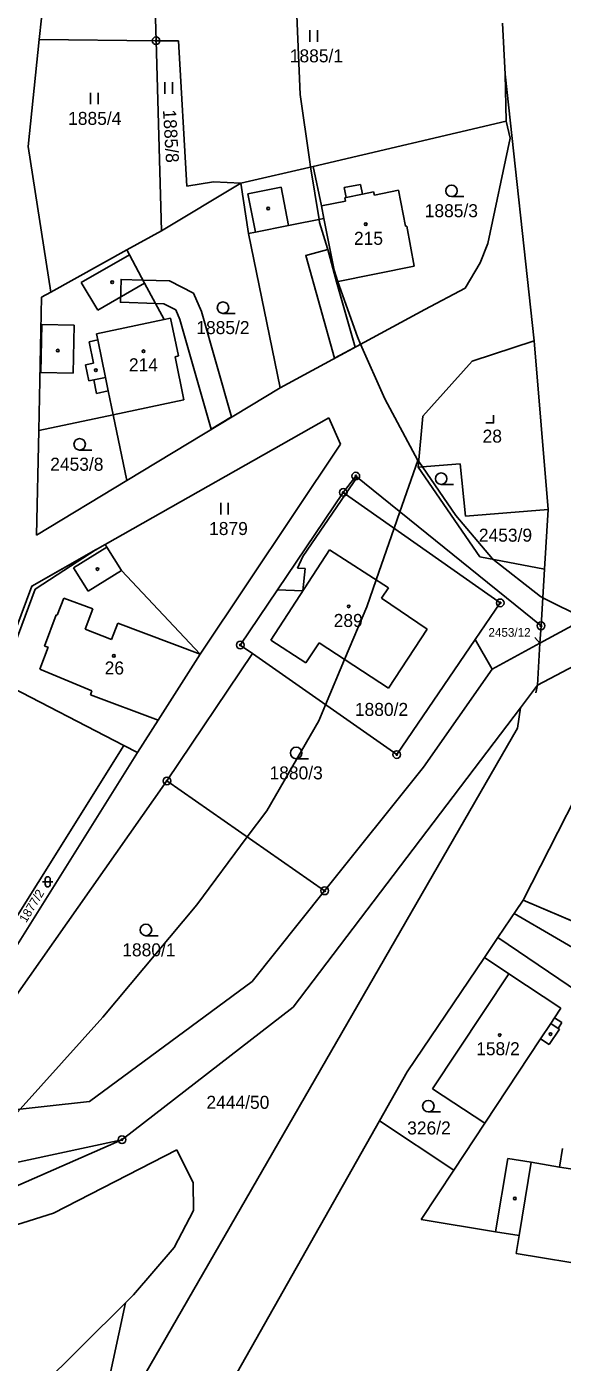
# Model space of a CAD drawing. Extents: x -546762 to -540209, y -1046851 to -1035694.
# Drawn here: x -542453.8 to -542383.9, y -1038969.2 to -1038794.7 of the extents above; entities that cross this region are included whole.
import ezdxf

# ---------------------------------------------------------------- set-up
doc = ezdxf.new("R2010")
doc.units = 0
for name, color, linetype in [('Vrstva 1', 7, 'Continuous'), ('Vrstva 18', 7, 'Continuous'), ('Vrstva 19', 7, 'Continuous'), ('Vrstva 24', 7, 'Continuous'), ('Vrstva 25', 7, 'Continuous'), ('Vrstva 26', 7, 'Continuous'), ('Vrstva 3', 7, 'Continuous'), ('Vrstva 30', 7, 'Continuous'), ('Vrstva 37', 7, 'Continuous'), ('Vrstva 4', 7, 'Continuous'), ('Vrstva 52', 7, 'Continuous')]:
    doc.layers.add(name, color=color, linetype=linetype)

msp = doc.modelspace()

# ---------------------------------------------------------------- linework, layer by layer
at = {"layer": 'Vrstva 1'}
for p, q in [((-542452.18, -1038796.35), (-542450.63, -1038781.52)), ((-542452.18, -1038796.35), (-542453.64, -1038810.35)), ((-542452.18, -1038796.35), (-542436.92, -1038796.52)), ((-542436.92, -1038796.52), (-542436.21, -1038821.33)), ((-542436.92, -1038796.52), (-542434, -1038796.55)), ((-542434, -1038796.55), (-542432.89, -1038815.5)), ((-542391.34, -1038800.87), (-542391.19, -1038807.04)), ((-542391.19, -1038807.04), (-542416.43, -1038812.93)), ((-542391.19, -1038807.04), (-542390.7, -1038809.26)), ((-542390.7, -1038809.26), (-542393.61, -1038823.01)), ((-542425.86, -1038815.13), (-542416.43, -1038812.93)), ((-542416.43, -1038812.93), (-542415.33, -1038818.1)), ((-542436.21, -1038821.33), (-542425.86, -1038815.13)), ((-542432.89, -1038815.5), (-542429.41, -1038814.94)), ((-542429.41, -1038814.94), (-542425.86, -1038815.13)), ((-542425.86, -1038815.13), (-542424.84, -1038821.7)), ((-542393.61, -1038823.01), (-542394.61, -1038825.53))]:
    msp.add_line(p, q, dxfattribs=at)
for points in [[(-542436.92, -1038796.52), (-542437.18, -1038787.66)], [(-542391.7, -1038794.23), (-542391.34, -1038800.87)], [(-542391.34, -1038800.87), (-542387.56, -1038835.73)], [(-542453.64, -1038810.35), (-542450.69, -1038829.35)], [(-542412.34, -1038815.71), (-542410.24, -1038815.28)], [(-542410.24, -1038815.28), (-542409.98, -1038816.55)], [(-542412.08, -1038816.98), (-542412.34, -1038815.71)], [(-542412.28, -1038817.02), (-542412.08, -1038816.98)], [(-542412.19, -1038817.46), (-542412.28, -1038817.02)], [(-542409.98, -1038816.55), (-542408.51, -1038816.25)], [(-542408.51, -1038816.25), (-542408.42, -1038816.7)], [(-542408.42, -1038816.7), (-542405.28, -1038816.06)], [(-542405.28, -1038816.06), (-542404.33, -1038820.76)], [(-542415.33, -1038818.1), (-542412.19, -1038817.46)], [(-542423.92, -1038821.52), (-542419.61, -1038820.65)], [(-542419.61, -1038820.65), (-542415, -1038819.73)], [(-542413.35, -1038828.01), (-542415, -1038819.73)], [(-542404.33, -1038820.76), (-542404.17, -1038820.73)], [(-542404.17, -1038820.73), (-542403.2, -1038825.96)], [(-542440.76, -1038823.85), (-542436.21, -1038821.33)], [(-542424.84, -1038821.7), (-542423.92, -1038821.52)], [(-542424.84, -1038821.7), (-542420.74, -1038841.84)], [(-542450.69, -1038829.35), (-542440.76, -1038823.85)], [(-542440.41, -1038824.5), (-542440.76, -1038823.85)], [(-542438.42, -1038828.2), (-542440.41, -1038824.5)], [(-542403.2, -1038825.96), (-542413.35, -1038828.01)], [(-542394.61, -1038825.53), (-542396.56, -1038828.82)], [(-542451.87, -1038830), (-542450.69, -1038829.35)], [(-542438.42, -1038828.2), (-542435.86, -1038832.95)], [(-542396.56, -1038828.82), (-542401.82, -1038831.62)], [(-542452.25, -1038847.43), (-542451.87, -1038830)], [(-542435.86, -1038832.95), (-542435.03, -1038832.78)], [(-542435.03, -1038832.78), (-542433.98, -1038837.67)], [(-542401.82, -1038831.62), (-542420.74, -1038841.84)], [(-542395.64, -1038838.37), (-542387.56, -1038835.73)], [(-542387.56, -1038835.73), (-542385.74, -1038857.75)], [(-542433.98, -1038837.67), (-542434.42, -1038837.81)], [(-542434.42, -1038837.81), (-542433.28, -1038843.43)], [(-542402.1, -1038845.56), (-542395.64, -1038838.37)], [(-542440.75, -1038853.97), (-542420.74, -1038841.84)], [(-542433.28, -1038843.43), (-542442.53, -1038845.38)], [(-542442.53, -1038845.38), (-542452.25, -1038847.43)], [(-542443.57, -1038862.33), (-542414.36, -1038845.77)], [(-542442.53, -1038845.38), (-542440.75, -1038853.97)], [(-542414.36, -1038845.77), (-542412.83, -1038849.24)], [(-542402.7, -1038852.23), (-542402.1, -1038845.56)], [(-542452.25, -1038847.43), (-542452.55, -1038861.12)], [(-542431.17, -1038876.66), (-542412.83, -1038849.24)], [(-542402.7, -1038852.23), (-542397.22, -1038851.78)], [(-542397.22, -1038851.78), (-542396.5, -1038858.64)], [(-542412.48, -1038855.53), (-542410.84, -1038853.39)], [(-542410.84, -1038853.39), (-542386.65, -1038872.95)], [(-542394.64, -1038863.92), (-542402.7, -1038852.23)], [(-542452.55, -1038861.12), (-542440.75, -1038853.97)], [(-542412.48, -1038855.53), (-542425.93, -1038875.46)], [(-542391.98, -1038869.95), (-542412.48, -1038855.53)], [(-542396.5, -1038858.64), (-542385.74, -1038857.75)], [(-542385.74, -1038857.75), (-542386.21, -1038865.57)], [(-542443.57, -1038862.33), (-542453.15, -1038867.75)], [(-542443.57, -1038862.33), (-542443.36, -1038862.67)], [(-542443.36, -1038862.67), (-542441.46, -1038865.73)], [(-542414.28, -1038863.02), (-542421.94, -1038874.83)], [(-542406.58, -1038867.97), (-542414.28, -1038863.02)], [(-542394.64, -1038863.92), (-542386.21, -1038865.57)], [(-542441.46, -1038865.73), (-542431.17, -1038876.66)], [(-542386.21, -1038865.57), (-542386.65, -1038872.95)], [(-542456.49, -1038876.79), (-542453.15, -1038867.75)], [(-542407.5, -1038869.35), (-542406.58, -1038867.97)], [(-542401.53, -1038873.37), (-542407.5, -1038869.35)], [(-542391.98, -1038869.95), (-542395.25, -1038874.74)], [(-542386.79, -1038875.23), (-542377.33, -1038870.1)], [(-542386.65, -1038872.95), (-542386.79, -1038875.23)], [(-542421.94, -1038874.83), (-542417.35, -1038877.79)], [(-542406.56, -1038881.08), (-542401.53, -1038873.37)], [(-542405.49, -1038889.77), (-542395.25, -1038874.74)], [(-542395.25, -1038874.74), (-542393.02, -1038878.61)], [(-542435.5, -1038893.21), (-542424.34, -1038876.57)], [(-542425.93, -1038875.46), (-542424.34, -1038876.57)], [(-542424.34, -1038876.57), (-542405.49, -1038889.77)], [(-542417.35, -1038877.79), (-542415.63, -1038875.17)], [(-542415.63, -1038875.17), (-542406.56, -1038881.08)], [(-542393.02, -1038878.61), (-542386.79, -1038875.23)], [(-542387.12, -1038880.72), (-542377.43, -1038875.62)], [(-542431.17, -1038876.66), (-542436.65, -1038885.28)], [(-542401.98, -1038891.41), (-542393.02, -1038878.61)], [(-542456.92, -1038880.38), (-542441.13, -1038888.6)], [(-542389.35, -1038883.66), (-542387.12, -1038880.72)], [(-542436.65, -1038885.28), (-542439.35, -1038889.52)], [(-542389.35, -1038883.66), (-542419.04, -1038922.79)], [(-542389.35, -1038883.66), (-542389.73, -1038886.34)], [(-542450.21, -1038991.24), (-542389.73, -1038886.34)], [(-542388.99, -1038908.78), (-542377.61, -1038886.5)], [(-542441.13, -1038888.6), (-542463.55, -1038924.38)], [(-542441.13, -1038888.6), (-542439.35, -1038889.52)], [(-542439.35, -1038889.52), (-542462.02, -1038925.71)], [(-542401.98, -1038891.41), (-542414.91, -1038907.57)], [(-542465.06, -1038935.28), (-542435.5, -1038893.21)], [(-542435.5, -1038893.21), (-542414.91, -1038907.57)], [(-542424.39, -1038919.41), (-542414.91, -1038907.57)], [(-542392.29, -1038913.67), (-542388.99, -1038908.78)], [(-542378.96, -1038913.06), (-542388.99, -1038908.78)], [(-542394.05, -1038916.28), (-542392.29, -1038913.67)], [(-542380.41, -1038921.74), (-542392.29, -1038913.67)], [(-542404.14, -1038931.23), (-542394.05, -1038916.28)], [(-542394.05, -1038916.28), (-542390.85, -1038918.4)], [(-542400.81, -1038933.44), (-542390.85, -1038918.4)], [(-542390.85, -1038918.4), (-542384.05, -1038922.9)], [(-542445.6, -1038935.09), (-542424.39, -1038919.41)], [(-542441.38, -1038940.08), (-542419.04, -1038922.79)], [(-542384.05, -1038922.9), (-542384.88, -1038924.15)], [(-542384.88, -1038924.15), (-542383.92, -1038924.79)], [(-542383.92, -1038924.79), (-542384.42, -1038925.54)], [(-542386.7, -1038926.9), (-542394.01, -1038937.94)], [(-542385.58, -1038927.65), (-542386.7, -1038926.9)], [(-542384.25, -1038925.65), (-542385.58, -1038927.65)], [(-542384.42, -1038925.54), (-542384.25, -1038925.65)], [(-542404.14, -1038931.23), (-542407.76, -1038937.63)], [(-542394.01, -1038937.94), (-542400.81, -1038933.44)], [(-542463.41, -1038937.04), (-542445.6, -1038935.09)], [(-542426.34, -1038970.5), (-542407.76, -1038937.63)], [(-542407.76, -1038937.63), (-542398.06, -1038944.05)], [(-542394.01, -1038937.94), (-542398.06, -1038944.05)], [(-542441.38, -1038940.08), (-542472.47, -1038953.72)], [(-542441.38, -1038940.08), (-542462.29, -1038944.59)], [(-542450.31, -1038949.68), (-542434.22, -1038941.4)], [(-542434.22, -1038941.4), (-542432.1, -1038945.72)], [(-542398.06, -1038944.05), (-542402.32, -1038950.49)], [(-542432.1, -1038945.72), (-542432.04, -1038949.34)], [(-542463.23, -1038953.71), (-542450.31, -1038949.68)], [(-542432.04, -1038949.34), (-542434.57, -1038954.15)], [(-542402.32, -1038950.49), (-542392.58, -1038952.1)], [(-542392.58, -1038952.1), (-542389.52, -1038952.61)], [(-542389.52, -1038952.61), (-542389.9, -1038954.93)], [(-542434.57, -1038954.15), (-542439.86, -1038960.34)], [(-542389.9, -1038954.93), (-542358.14, -1038960.19)], [(-542440.93, -1038961.4), (-542452.26, -1038972.69)], [(-542440.93, -1038961.4), (-542445, -1038980.42)], [(-542439.86, -1038960.34), (-542440.93, -1038961.4)]]:
    msp.add_lwpolyline(points, dxfattribs=at)
at = {"layer": 'Vrstva 24'}
for centre, radius in [((-542436.92, -1038796.52), 0.5), ((-542436.92, -1038796.52), 0.1), ((-542410.84, -1038853.39), 0.5), ((-542410.84, -1038853.39), 0.1), ((-542412.48, -1038855.53), 0.5), ((-542412.48, -1038855.53), 0.1), ((-542391.98, -1038869.95), 0.5), ((-542391.98, -1038869.95), 0.1), ((-542386.65, -1038872.95), 0.5), ((-542386.65, -1038872.95), 0.1), ((-542425.93, -1038875.46), 0.5), ((-542425.93, -1038875.46), 0.1), ((-542405.49, -1038889.77), 0.5), ((-542405.49, -1038889.77), 0.1), ((-542435.5, -1038893.21), 0.5), ((-542435.5, -1038893.21), 0.1), ((-542414.91, -1038907.57), 0.5), ((-542414.91, -1038907.57), 0.1), ((-542441.38, -1038940.08), 0.5), ((-542441.38, -1038940.08), 0.1)]:
    msp.add_circle(centre, radius, dxfattribs=at)
at = {"layer": 'Vrstva 25'}
for p, q in [((-542416.85, -1038796.64), (-542416.85, -1038795.14)), ((-542415.85, -1038796.64), (-542415.85, -1038795.14)), ((-542435.78, -1038803.44), (-542435.78, -1038801.94)), ((-542434.78, -1038803.44), (-542434.78, -1038801.94)), ((-542445.49, -1038804.81), (-542445.49, -1038803.31)), ((-542444.49, -1038804.81), (-542444.49, -1038803.31)), ((-542398.34, -1038816.87), (-542396.74, -1038816.87)), ((-542428.19, -1038832.14), (-542426.59, -1038832.14)), ((-542446.91, -1038849.99), (-542445.31, -1038849.99)), ((-542399.69, -1038854.48), (-542398.09, -1038854.48)), ((-542428.49, -1038858.39), (-542428.49, -1038856.89)), ((-542427.49, -1038858.39), (-542427.49, -1038856.89)), ((-542418.63, -1038890.31), (-542417.03, -1038890.31)), ((-542451.42, -1038906.72), (-542451.42, -1038906.06)), ((-542450.74, -1038906.06), (-542450.74, -1038906.72)), ((-542451.75, -1038906.39), (-542450.41, -1038906.39)), ((-542438.25, -1038913.43), (-542436.65, -1038913.43)), ((-542401.37, -1038936.46), (-542399.77, -1038936.46))]:
    msp.add_line(p, q, dxfattribs=at)
msp.add_lwpolyline([(-542393.84, -1038846.45), (-542392.84, -1038846.45), (-542392.84, -1038845.45)], dxfattribs=at)
for centre, radius in [((-542398.34, -1038816.12), 0.75), ((-542422.28, -1038818.44), 0.175), ((-542409.55, -1038820.47), 0.175), ((-542442.65, -1038828.07), 0.175), ((-542428.19, -1038831.39), 0.75), ((-542449.76, -1038837), 0.175), ((-542438.56, -1038837.09), 0.175), ((-542444.79, -1038839.56), 0.175), ((-542446.91, -1038849.24), 0.75), ((-542399.69, -1038853.73), 0.75), ((-542444.57, -1038865.53), 0.175), ((-542411.77, -1038870.41), 0.175), ((-542442.43, -1038876.88), 0.175), ((-542418.63, -1038889.56), 0.75), ((-542438.25, -1038912.68), 0.75), ((-542392.05, -1038926.41), 0.175), ((-542385.4, -1038926.28), 0.175), ((-542401.37, -1038935.71), 0.75), ((-542390.07, -1038947.76), 0.175)]:
    msp.add_circle(centre, radius, dxfattribs=at)
for centre, start, end in [((-542451.08, -1038906.06), 0, 180), ((-542451.08, -1038906.72), 180, 0)]:
    msp.add_arc(centre, 0.335, start, end, dxfattribs=at)
at = {"layer": 'Vrstva 26'}
for p, q in [((-542386.79, -1038875.23), (-542387.45, -1038874.48)), ((-542387.12, -1038880.72), (-542387.34, -1038881.7))]:
    msp.add_line(p, q, dxfattribs=at)
at = {"layer": 'Vrstva 3'}
for points in [[(-542412.28, -1038817.02), (-542412.08, -1038816.98)], [(-542412.19, -1038817.46), (-542412.28, -1038817.02)], [(-542412.08, -1038816.98), (-542409.98, -1038816.55)], [(-542409.98, -1038816.55), (-542408.51, -1038816.25)], [(-542408.51, -1038816.25), (-542408.42, -1038816.7)], [(-542408.42, -1038816.7), (-542405.28, -1038816.06)], [(-542405.28, -1038816.06), (-542404.33, -1038820.76)], [(-542415.33, -1038818.1), (-542412.19, -1038817.46)], [(-542415.33, -1038818.1), (-542415, -1038819.73)], [(-542413.35, -1038828.01), (-542415, -1038819.73)], [(-542404.33, -1038820.76), (-542404.17, -1038820.73)], [(-542404.17, -1038820.73), (-542403.2, -1038825.96)], [(-542403.2, -1038825.96), (-542413.35, -1038828.01)], [(-542444.72, -1038834.82), (-542435.86, -1038832.95)], [(-542435.86, -1038832.95), (-542435.03, -1038832.78)], [(-542435.03, -1038832.78), (-542433.98, -1038837.67)], [(-542444.55, -1038835.6), (-542444.72, -1038834.82)], [(-542444.55, -1038835.6), (-542443.54, -1038840.5)], [(-542433.98, -1038837.67), (-542434.42, -1038837.81)], [(-542434.42, -1038837.81), (-542433.28, -1038843.43)], [(-542443.54, -1038840.5), (-542443.18, -1038842.26)], [(-542443.18, -1038842.26), (-542442.53, -1038845.38)], [(-542433.28, -1038843.43), (-542442.53, -1038845.38)], [(-542414.28, -1038863.02), (-542421.94, -1038874.83)], [(-542406.58, -1038867.97), (-542414.28, -1038863.02)], [(-542448.98, -1038869.32), (-542449.83, -1038871.57)], [(-542445.19, -1038870.75), (-542448.98, -1038869.32)], [(-542407.5, -1038869.35), (-542406.58, -1038867.97)], [(-542401.53, -1038873.37), (-542407.5, -1038869.35)], [(-542446.19, -1038873.41), (-542445.19, -1038870.75)], [(-542449.97, -1038871.51), (-542451.5, -1038875.59)], [(-542449.83, -1038871.57), (-542449.97, -1038871.51)], [(-542441.94, -1038872.61), (-542442.73, -1038874.72)], [(-542431.17, -1038876.66), (-542441.94, -1038872.61)], [(-542442.73, -1038874.72), (-542446.19, -1038873.41)], [(-542421.94, -1038874.83), (-542417.35, -1038877.79)], [(-542406.56, -1038881.08), (-542401.53, -1038873.37)], [(-542451.03, -1038875.76), (-542452.1, -1038878.62)], [(-542451.5, -1038875.59), (-542451.03, -1038875.76)], [(-542417.35, -1038877.79), (-542415.63, -1038875.17)], [(-542415.63, -1038875.17), (-542406.56, -1038881.08)], [(-542431.17, -1038876.66), (-542436.65, -1038885.28)], [(-542452.1, -1038878.62), (-542445.31, -1038881.44)], [(-542445.31, -1038881.44), (-542445.5, -1038881.96)], [(-542445.5, -1038881.96), (-542436.65, -1038885.28)], [(-542400.81, -1038933.44), (-542390.85, -1038918.4)], [(-542390.85, -1038918.4), (-542384.05, -1038922.9)], [(-542384.05, -1038922.9), (-542384.88, -1038924.15)], [(-542385.38, -1038924.9), (-542386.7, -1038926.9)], [(-542384.88, -1038924.15), (-542385.38, -1038924.9)], [(-542386.7, -1038926.9), (-542394.01, -1038937.94)], [(-542394.01, -1038937.94), (-542400.81, -1038933.44)]]:
    msp.add_lwpolyline(points, dxfattribs=at)
at = {"layer": 'Vrstva 30'}
for points in [[(-542413.62, -1038838), (-542417.37, -1038824.58), (-542414.48, -1038823.77), (-542413.35, -1038828.01), (-542410.92, -1038836.54), (-542413.62, -1038838)], [(-542435.17, -1038827.89), (-542432.04, -1038829.49), (-542430.99, -1038831.9), (-542427.06, -1038845.67), (-542429.72, -1038847.28), (-542433.83, -1038832.92), (-542434.36, -1038831.67), (-542435.93, -1038830.87), (-542437, -1038830.84), (-542441.59, -1038830.69), (-542441.49, -1038827.69), (-542438.64, -1038827.78), (-542435.17, -1038827.89)], [(-542418.47, -1038865.42), (-542417.46, -1038865.47), (-542417.76, -1038868.38), (-542421.07, -1038868.25), (-542412.48, -1038855.53), (-542410.84, -1038853.39), (-542410.66, -1038853.54), (-542412.18, -1038855.74), (-542417.78, -1038863.88), (-542418.47, -1038865.42)], [(-542444.74, -1038862.99), (-542449.86, -1038866.3), (-542452.73, -1038868.18), (-542456.77, -1038879.1), (-542456.49, -1038876.79), (-542453.15, -1038867.75), (-542444.74, -1038862.99)], [(-542365.15, -1038904.02), (-542360.32, -1038904), (-542349.58, -1038906.96), (-542350.37, -1038909.85), (-542360.72, -1038907), (-542362.49, -1038907.01), (-542364.71, -1038907.02), (-542365.07, -1038907.13), (-542367.77, -1038907.94), (-542375.03, -1038912.82), (-542376.24, -1038913.45), (-542377.96, -1038912.97), (-542379.08, -1038916.97), (-542390.18, -1038910.54), (-542388.99, -1038908.78), (-542382.33, -1038911.62), (-542379.91, -1038913.02), (-542379.76, -1038912.72), (-542378.96, -1038913.06), (-542376.59, -1038910.25), (-542369.07, -1038905.2), (-542365.15, -1038904.02)]]:
    msp.add_lwpolyline(points, dxfattribs=at)
at = {"layer": 'Vrstva 37'}
for centre in [(-542409.55, -1038820.47), (-542438.56, -1038837.09), (-542411.77, -1038870.41), (-542442.43, -1038876.88), (-542392.05, -1038926.41)]:
    msp.add_circle(centre, 0.175, dxfattribs=at)
at = {"layer": 'Vrstva 4'}
for points in [[(-542420.61, -1038815.65), (-542424.93, -1038816.52)], [(-542424.93, -1038816.52), (-542423.92, -1038821.52)], [(-542419.61, -1038820.65), (-542420.61, -1038815.65)], [(-542412.08, -1038816.98), (-542409.98, -1038816.55)], [(-542415.33, -1038818.1), (-542415, -1038819.73)], [(-542440.41, -1038824.5), (-542446.7, -1038828.11)], [(-542446.7, -1038828.11), (-542444.52, -1038831.7)], [(-542444.52, -1038831.7), (-542438.42, -1038828.2)], [(-542444.72, -1038834.82), (-542435.86, -1038832.95)], [(-542451.83, -1038833.57), (-542451.97, -1038839.87)], [(-542447.63, -1038833.67), (-542451.83, -1038833.57)], [(-542447.77, -1038839.96), (-542447.63, -1038833.67)], [(-542445.68, -1038835.84), (-542444.55, -1038835.6)], [(-542445.1, -1038838.63), (-542445.68, -1038835.84)], [(-542444.55, -1038835.6), (-542444.72, -1038834.82)], [(-542444.55, -1038835.6), (-542443.54, -1038840.5)], [(-542451.97, -1038839.87), (-542447.77, -1038839.96)], [(-542446.13, -1038838.84), (-542445.1, -1038838.63)], [(-542445.69, -1038840.95), (-542446.13, -1038838.84)], [(-542445.06, -1038840.81), (-542445.69, -1038840.95)], [(-542445.06, -1038840.81), (-542443.54, -1038840.5)], [(-542444.69, -1038842.58), (-542445.06, -1038840.81)], [(-542443.54, -1038840.5), (-542443.18, -1038842.26)], [(-542444.69, -1038842.58), (-542443.18, -1038842.26)], [(-542443.18, -1038842.26), (-542442.53, -1038845.38)], [(-542447.69, -1038865.37), (-542443.36, -1038862.67)], [(-542445.79, -1038868.42), (-542447.69, -1038865.37)], [(-542445.79, -1038868.42), (-542441.46, -1038865.73)], [(-542448.98, -1038869.32), (-542449.83, -1038871.57)], [(-542445.19, -1038870.75), (-542448.98, -1038869.32)], [(-542446.19, -1038873.41), (-542445.19, -1038870.75)], [(-542449.97, -1038871.51), (-542451.5, -1038875.59)], [(-542449.83, -1038871.57), (-542449.97, -1038871.51)], [(-542441.94, -1038872.61), (-542442.73, -1038874.72)], [(-542431.17, -1038876.66), (-542441.94, -1038872.61)], [(-542442.73, -1038874.72), (-542446.19, -1038873.41)], [(-542451.03, -1038875.76), (-542452.1, -1038878.62)], [(-542451.5, -1038875.59), (-542451.03, -1038875.76)], [(-542386.79, -1038875.23), (-542387.12, -1038880.72)], [(-542452.1, -1038878.62), (-542445.31, -1038881.44)], [(-542445.31, -1038881.44), (-542445.5, -1038881.96)], [(-542445.5, -1038881.96), (-542436.65, -1038885.28)], [(-542385.38, -1038924.9), (-542386.7, -1038926.9)], [(-542384.88, -1038924.15), (-542385.38, -1038924.9)], [(-542385.38, -1038924.9), (-542384.42, -1038925.54)], [(-542392.58, -1038952.1), (-542390.99, -1038942.53)], [(-542390.99, -1038942.53), (-542387.93, -1038943.04)], [(-542384.23, -1038943.65), (-542383.83, -1038941.24)], [(-542387.93, -1038943.04), (-542389.52, -1038952.61)], [(-542387.93, -1038943.04), (-542384.23, -1038943.65)], [(-542381.12, -1038944.17), (-542384.23, -1038943.65)]]:
    msp.add_lwpolyline(points, dxfattribs=at)
at = {"layer": 'Vrstva 52'}
for points in [[(-542402.72, -1038851.35), (-542407.05, -1038843.28), (-542410.22, -1038836.16), (-542410.64, -1038835.21), (-542413.18, -1038828), (-542413.65, -1038826.5), (-542415.57, -1038820.26), (-542415.64, -1038819.86), (-542416.75, -1038813.01), (-542416.91, -1038812.04), (-542418.1, -1038803.52), (-542418.55, -1038793.21), (-542418.8, -1038786.53), (-542419.15, -1038776.92), (-542419.18, -1038775.53), (-542419.41, -1038764.14)], [(-542483.1, -1038970.94), (-542479.17, -1038964.93), (-542477.35, -1038962.4), (-542474.47, -1038958.39), (-542468.95, -1038952.18), (-542468.2, -1038951.33), (-542462.37, -1038944.66), (-542462.3, -1038944.58), (-542462.2, -1038944.46), (-542454.69, -1038936.08), (-542443.9, -1038924.06), (-542431.62, -1038909.42), (-542425.01, -1038900.53), (-542422.47, -1038897.12), (-542415.67, -1038885.35), (-542414.79, -1038883.26), (-542412.3, -1038877.34), (-542409.4, -1038870.45), (-542408.17, -1038866.94), (-542405.82, -1038860.21), (-542405.07, -1038858.06), (-542402.72, -1038851.35)], [(-542402.72, -1038851.35), (-542402.63, -1038851.48), (-542402.15, -1038852.18), (-542397.79, -1038858.52), (-542393.01, -1038864.2), (-542392.94, -1038864.25), (-542386.74, -1038869.13), (-542386.43, -1038869.28), (-542380.87, -1038872.02), (-542380.79, -1038872.06), (-542374.67, -1038874.16), (-542368.84, -1038875.05), (-542364.12, -1038875.17)]]:
    msp.add_lwpolyline(points, dxfattribs=at)

# ---------------------------------------------------------------- texts
at = {"layer": 'Vrstva 18'}
for s, height, p in [('1885/1', 1.7, (-542419.46, -1038799.34)), ('1885/4', 1.7, (-542448.41, -1038807.51)), ('1885/3', 1.7, (-542401.84, -1038819.57)), ('1885/2', 1.7, (-542431.67, -1038834.84)), ('2453/8', 1.7, (-542450.75, -1038852.69)), ('1879', 1.7, (-542430, -1038861.09)), ('2453/9', 1.7, (-542394.77, -1038861.96)), ('2453/12', 1.14, (-542393.52, -1038874.38)), ('1880/2', 1.7, (-542410.96, -1038884.72)), ('1880/3', 1.7, (-542422.11, -1038893.01)), ('1880/1', 1.7, (-542441.34, -1038916.13)), ('2444/50', 1.7, (-542430.35, -1038936.05)), ('326/2', 1.7, (-542404.13, -1038939.4))]:
    msp.add_text(s, height=height, dxfattribs=at).set_placement(p)
for s, height, rotation, p in [('1885/8', 1.7, 273.3288, (-542436.03, -1038805.56)), ('1877/2', 1.14, 58.6374, (-542453.9, -1038911.82))]:
    msp.add_text(s, height=height, rotation=rotation, dxfattribs=at).set_placement(p)
at = {"layer": 'Vrstva 19'}
for s, p in [('215', (-542411.08, -1038823.18)), ('214', (-542440.47, -1038839.7)), ('28', (-542394.28, -1038849.02)), ('289', (-542413.73, -1038873.1)), ('26', (-542443.64, -1038879.31)), ('158/2', (-542395.12, -1038929.05))]:
    msp.add_text(s, height=1.7, dxfattribs=at).set_placement(p)

doc.saveas('drawing.dxf')
